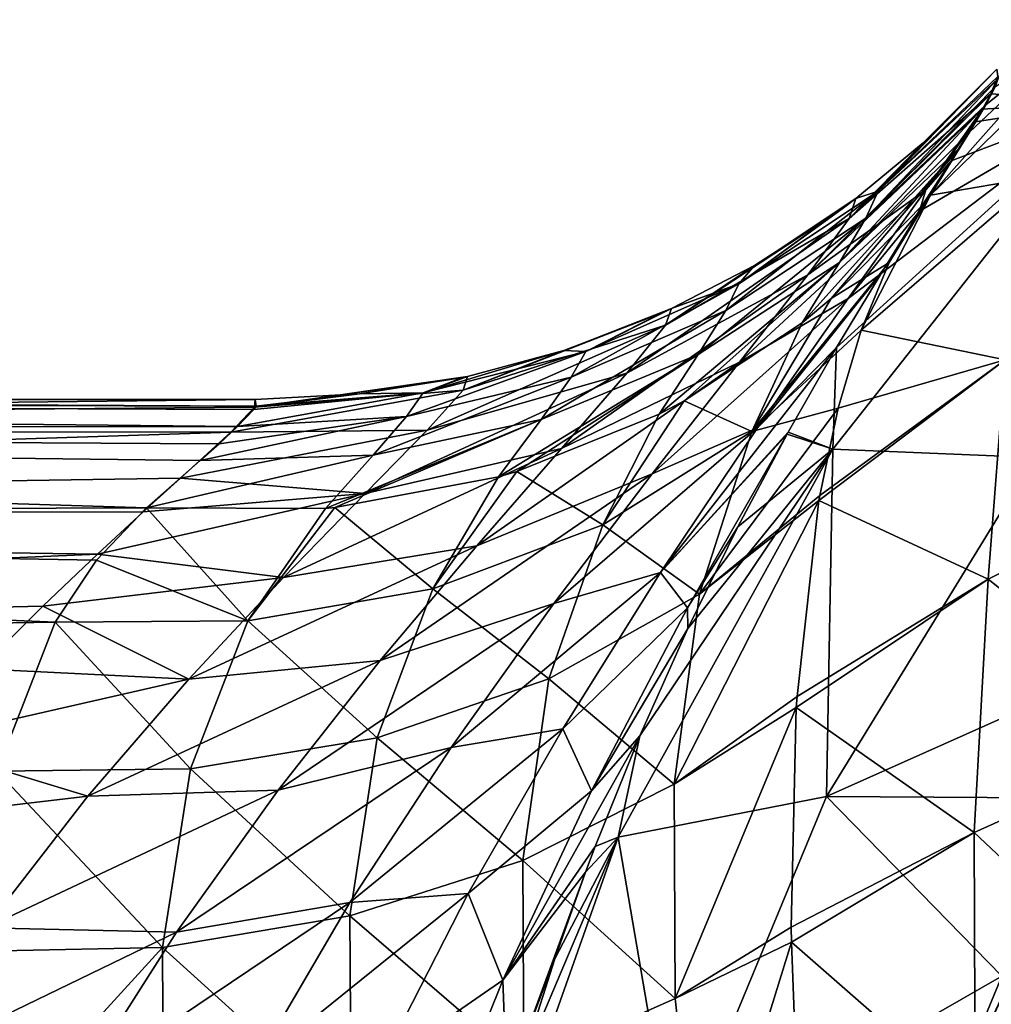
# Model space of a CAD drawing. Header units: metres. Extents: x -109 to 109, y -432 to 89.
# Tile 365 of 656: x -32 to -22, y 10 to 20. Entities that reach past the tile are written whole.
import ezdxf

# ---------------------------------------------------------------- set-up
doc = ezdxf.new("R2010")
doc.units = ezdxf.units.M
doc.layers.add('solid_506360_24502164', color=7, linetype='CONTINUOUS')

msp = doc.modelspace()

# ---------------------------------------------------------------- linework, layer by layer
at = {"layer": 'solid_506360_24502164'}
for points in [[(-20.400005, 19.924105, 40.275856), (-22.270973, 18.109768, 42.681847), (-20.799314, 19.766645, 42.368435)], [(-20.400005, 19.924105, 40.275856), (-21.143415, 18.304937, 37.845707), (-22.270973, 18.109768, 42.681847)], [(-20.799314, 19.766645, 42.368435), (-22.270973, 18.109768, 42.681847), (-21.866882, 18.762686, 45.788052)], [(-20.799314, 19.766645, 42.368435), (-21.866882, 18.762686, 45.788052), (-21.6994, 19.042843, 47.423752)], [(-20.799314, 19.766645, 42.368435), (-21.6994, 19.042843, 47.423752), (-21.604063, 19.229229, 48.912693)], [(-23.112823, 17.870939, 54.747505), (-21.573624, 19.337244, 53.853703), (-21.583735, 19.413635, 52.000072)], [(-23.112823, 17.870939, 54.747505), (-21.583735, 19.413635, 52.000072), (-22.346647, 18.65012, 52.000732)], [(-23.112823, 17.870939, 54.747505), (-21.64839, 19.157545, 55.732777), (-21.573624, 19.337244, 53.853703)], [(-22.811806, 18.151573, 50.031307), (-21.583735, 19.413635, 52.000072), (-21.57181, 19.31632, 49.884663)], [(-22.346647, 18.65012, 52.000732), (-21.583735, 19.413635, 52.000072), (-22.811806, 18.151573, 50.031307)], [(-21.573624, 19.337244, 53.853703), (-21.64839, 19.157545, 55.732777), (-20.441418, 19.077852, 75.761192)], [(-22.937737, 17.87413, 47.785316), (-21.57181, 19.31632, 49.884663), (-21.604063, 19.229229, 48.912693)], [(-22.937737, 17.87413, 47.785316), (-22.811806, 18.151573, 50.031307), (-21.57181, 19.31632, 49.884663)], [(-23.537191, 17.287531, 57.371769), (-21.733713, 18.999773, 56.856155), (-21.64839, 19.157545, 55.732777)], [(-23.112823, 17.870939, 54.747505), (-23.537191, 17.287531, 57.371769), (-21.64839, 19.157545, 55.732777)], [(-22.937737, 17.87413, 47.785316), (-21.604063, 19.229229, 48.912693), (-21.6994, 19.042843, 47.423752)], [(-21.64839, 19.157545, 55.732777), (-21.733713, 18.999773, 56.856155), (-20.441418, 19.077852, 75.761192)], [(-23.240793, 16.538284, 65.132698), (-23.281549, 15.485005, 75.761192), (-20.441418, 19.077852, 75.761192)], [(-21.197428, 15.400833, 99.505043), (-20.441418, 19.077852, 75.761192), (-23.281549, 15.485005, 75.761192)], [(-22.78208, 17.302511, 63.301277), (-23.240793, 16.538284, 65.132698), (-20.441418, 19.077852, 75.761192)], [(-23.209654, 17.415449, 45.602741), (-21.6994, 19.042843, 47.423752), (-21.866882, 18.762686, 45.788052)], [(-23.209654, 17.415449, 45.602741), (-22.937737, 17.87413, 47.785316), (-21.6994, 19.042843, 47.423752)], [(-22.383045, 17.945311, 61.426064), (-22.78208, 17.302511, 63.301277), (-20.441418, 19.077852, 75.761192)], [(-22.056072, 18.466591, 59.529049), (-22.383045, 17.945311, 61.426064), (-20.441418, 19.077852, 75.761192)], [(-21.809719, 18.869007, 57.627853), (-22.056072, 18.466591, 59.529049), (-20.441418, 19.077852, 75.761192)], [(-21.733713, 18.999773, 56.856155), (-21.809719, 18.869007, 57.627853), (-20.441418, 19.077852, 75.761192)], [(-23.537191, 17.287531, 57.371769), (-22.31818, 18.165375, 59.51408), (-21.733713, 18.999773, 56.856155)], [(-22.31818, 18.165375, 59.51408), (-21.809719, 18.869007, 57.627853), (-21.733713, 18.999773, 56.856155)], [(-22.31818, 18.165375, 59.51408), (-22.056072, 18.466591, 59.529049), (-21.809719, 18.869007, 57.627853)], [(-23.209654, 17.415449, 45.602741), (-21.866882, 18.762686, 45.788052), (-21.968189, 18.602371, 45.017769)], [(-22.270973, 18.109768, 42.681847), (-21.968189, 18.602371, 45.017769), (-21.866882, 18.762686, 45.788052)], [(-23.112823, 17.870939, 54.747505), (-22.346647, 18.65012, 52.000732), (-23.041773, 18.076777, 51.999378)], [(-23.041773, 18.076777, 51.999378), (-22.346647, 18.65012, 52.000732), (-22.811806, 18.151573, 50.031307)], [(-23.59874, 16.792875, 43.515587), (-21.968189, 18.602371, 45.017769), (-23.299, 17.042059, 43.335255)], [(-23.209654, 17.415449, 45.602741), (-21.968189, 18.602371, 45.017769), (-23.59874, 16.792875, 43.515587)], [(-23.299, 17.042059, 43.335255), (-21.968189, 18.602371, 45.017769), (-22.356354, 18.00532, 42.700874)], [(-22.270973, 18.109768, 42.681847), (-22.356354, 18.00532, 42.700874), (-21.968189, 18.602371, 45.017769)], [(-22.31818, 18.165375, 59.51408), (-22.383045, 17.945311, 61.426064), (-22.056072, 18.466591, 59.529049)], [(-21.143415, 18.304937, 37.845707), (-22.987701, 16.716484, 40.161915), (-22.270973, 18.109768, 42.681847)], [(-21.498222, 16.409876, 35.502449), (-22.987701, 16.716484, 40.161915), (-21.143415, 18.304937, 37.845707)], [(-24.386698, 16.920605, 48.144215), (-24.25226, 17.195263, 50.177052), (-22.811806, 18.151573, 50.031307)], [(-22.937737, 17.87413, 47.785316), (-24.386698, 16.920605, 48.144215), (-22.811806, 18.151573, 50.031307)], [(-23.041773, 18.076777, 51.999378), (-22.811806, 18.151573, 50.031307), (-24.25226, 17.195263, 50.177052)], [(-24.245373, 16.384968, 59.768047), (-23.12191, 17.042173, 61.882759), (-22.31818, 18.165375, 59.51408)], [(-23.537191, 17.287531, 57.371769), (-24.245373, 16.384968, 59.768047), (-22.31818, 18.165375, 59.51408)], [(-22.31818, 18.165375, 59.51408), (-23.12191, 17.042173, 61.882759), (-22.383045, 17.945311, 61.426064)], [(-25.008383, 16.766846, 54.424759), (-23.041773, 18.076777, 51.999378), (-23.185188, 17.970606, 51.999119)], [(-25.008383, 16.766846, 54.424759), (-23.112823, 17.870939, 54.747505), (-23.041773, 18.076777, 51.999378)], [(-23.185188, 17.970606, 51.999119), (-23.041773, 18.076777, 51.999378), (-24.25226, 17.195263, 50.177052)], [(-22.987701, 16.716484, 40.161915), (-22.698978, 17.415197, 41.399075), (-22.270973, 18.109768, 42.681847)], [(-22.698978, 17.415197, 41.399075), (-22.356354, 18.00532, 42.700874), (-22.270973, 18.109768, 42.681847)], [(-25.008383, 16.766846, 54.424759), (-23.185188, 17.970606, 51.999119), (-24.090614, 17.382338, 51.997368)], [(-24.090614, 17.382338, 51.997368), (-23.185188, 17.970606, 51.999119), (-24.25226, 17.195263, 50.177052)], [(-23.299, 17.042059, 43.335255), (-22.356354, 18.00532, 42.700874), (-22.698978, 17.415197, 41.399075)], [(-23.12191, 17.042173, 61.882759), (-22.78208, 17.302511, 63.301277), (-22.383045, 17.945311, 61.426064)], [(-25.407768, 16.270538, 56.759632), (-23.537191, 17.287531, 57.371769), (-23.112823, 17.870939, 54.747505)], [(-25.008383, 16.766846, 54.424759), (-25.407768, 16.270538, 56.759632), (-23.112823, 17.870939, 54.747505)], [(-24.670971, 16.465563, 46.172504), (-24.386698, 16.920605, 48.144215), (-22.937737, 17.87413, 47.785316)], [(-23.209654, 17.415449, 45.602741), (-24.670971, 16.465563, 46.172504), (-22.937737, 17.87413, 47.785316)], [(-23.209654, 17.415449, 45.602741), (-24.815287, 15.984777, 44.16721), (-25.075609, 15.847175, 44.292698)], [(-23.209654, 17.415449, 45.602741), (-25.075609, 15.847175, 44.292698), (-24.670971, 16.465563, 46.172504)], [(-23.209654, 17.415449, 45.602741), (-23.59874, 16.792875, 43.515587), (-24.815287, 15.984777, 44.16721)], [(-24.115921, 15.667999, 41.117771), (-22.698978, 17.415197, 41.399075), (-22.987701, 16.716484, 40.161915)], [(-23.299, 17.042059, 43.335255), (-22.698978, 17.415197, 41.399075), (-24.115921, 15.667999, 41.117771)], [(-25.008383, 16.766846, 54.424759), (-24.090614, 17.382338, 51.997368), (-24.947969, 16.939354, 51.995617)], [(-24.947969, 16.939354, 51.995617), (-24.090614, 17.382338, 51.997368), (-24.25226, 17.195263, 50.177052)], [(-24.059021, 15.705663, 63.94997), (-23.240793, 16.538284, 65.132698), (-22.78208, 17.302511, 63.301277)], [(-23.12191, 17.042173, 61.882759), (-24.059021, 15.705663, 63.94997), (-22.78208, 17.302511, 63.301277)], [(-26.085331, 15.493772, 58.917599), (-24.245373, 16.384968, 59.768047), (-23.537191, 17.287531, 57.371769)], [(-25.407768, 16.270538, 56.759632), (-26.085331, 15.493772, 58.917599), (-23.537191, 17.287531, 57.371769)], [(-25.985039, 16.230577, 48.470806), (-25.83428, 16.49399, 50.303982), (-24.25226, 17.195263, 50.177052)], [(-24.386698, 16.920605, 48.144215), (-25.985039, 16.230577, 48.470806), (-24.25226, 17.195263, 50.177052)], [(-24.947969, 16.939354, 51.995617), (-24.25226, 17.195263, 50.177052), (-25.83428, 16.49399, 50.303982)], [(-25.148439, 15.232896, 61.88924), (-24.059021, 15.705663, 63.94997), (-23.12191, 17.042173, 61.882759)], [(-24.245373, 16.384968, 59.768047), (-25.148439, 15.232896, 61.88924), (-23.12191, 17.042173, 61.882759)], [(-23.59874, 16.792875, 43.515587), (-23.299, 17.042059, 43.335255), (-24.115921, 15.667999, 41.117771)], [(-27.101166, 16.09589, 54.133038), (-24.947969, 16.939354, 51.995617), (-25.052986, 16.89189, 51.995396)], [(-27.101166, 16.09589, 54.133038), (-25.008383, 16.766846, 54.424759), (-24.947969, 16.939354, 51.995617)], [(-27.101166, 16.09589, 54.133038), (-25.052986, 16.89189, 51.995396), (-26.061869, 16.504681, 51.993179)], [(-26.295656, 15.794147, 46.693993), (-25.985039, 16.230577, 48.470806), (-24.386698, 16.920605, 48.144215)], [(-24.670971, 16.465563, 46.172504), (-26.295656, 15.794147, 46.693993), (-24.386698, 16.920605, 48.144215)], [(-26.061869, 16.504681, 51.993179), (-25.052986, 16.89189, 51.995396), (-25.83428, 16.49399, 50.303982)], [(-25.052986, 16.89189, 51.995396), (-24.947969, 16.939354, 51.995617), (-25.83428, 16.49399, 50.303982)], [(-23.59874, 16.792875, 43.515587), (-24.115921, 15.667999, 41.117771), (-24.815287, 15.984777, 44.16721)], [(-27.471203, 15.683917, 56.211788), (-25.407768, 16.270538, 56.759632), (-25.008383, 16.766846, 54.424759)], [(-27.101166, 16.09589, 54.133038), (-27.471203, 15.683917, 56.211788), (-25.008383, 16.766846, 54.424759)], [(-24.115921, 15.667999, 41.117771), (-22.987701, 16.716484, 40.161915), (-23.225882, 15.910861, 38.989666)], [(-21.498222, 16.409876, 35.502449), (-23.225882, 15.910861, 38.989666), (-22.987701, 16.716484, 40.161915)], [(-27.685493, 15.824455, 48.755432), (-27.51297, 16.067656, 50.408497), (-25.83428, 16.49399, 50.303982)], [(-25.985039, 16.230577, 48.470806), (-27.685493, 15.824455, 48.755432), (-25.83428, 16.49399, 50.303982)], [(-26.061869, 16.504681, 51.993179), (-25.83428, 16.49399, 50.303982), (-27.51297, 16.067656, 50.408497)], [(-27.054541, 16.236168, 51.990814), (-26.061869, 16.504681, 51.993179), (-27.51297, 16.067656, 50.408497)], [(-27.101166, 16.09589, 54.133038), (-26.061869, 16.504681, 51.993179), (-27.054541, 16.236168, 51.990814)], [(-25.060297, 14.210623, 65.724892), (-23.740728, 15.660703, 66.891762), (-23.240793, 16.538284, 65.132698)], [(-24.059021, 15.705663, 63.94997), (-25.060297, 14.210623, 65.724892), (-23.240793, 16.538284, 65.132698)], [(-23.240793, 16.538284, 65.132698), (-23.740728, 15.660703, 66.891762), (-23.281549, 15.485005, 75.761192)], [(-26.961021, 14.488863, 60.858841), (-25.148439, 15.232896, 61.88924), (-24.245373, 16.384968, 59.768047)], [(-26.085331, 15.493772, 58.917599), (-26.961021, 14.488863, 60.858841), (-24.245373, 16.384968, 59.768047)], [(-24.670971, 16.465563, 46.172504), (-26.546877, 15.2558, 44.928322), (-26.73624, 15.200217, 45.002022)], [(-24.670971, 16.465563, 46.172504), (-26.73624, 15.200217, 45.002022), (-26.295656, 15.794147, 46.693993)], [(-24.670971, 16.465563, 46.172504), (-25.075609, 15.847175, 44.292698), (-26.546877, 15.2558, 44.928322)], [(-21.498222, 16.409876, 35.502449), (-23.423512, 14.954641, 37.838078), (-23.414606, 15.006668, 37.895382)], [(-21.674818, 14.144426, 33.548691), (-23.423512, 14.954641, 37.838078), (-21.498222, 16.409876, 35.502449)], [(-21.498222, 16.409876, 35.502449), (-23.414606, 15.006668, 37.895382), (-23.225882, 15.910861, 38.989666)], [(-19.360182, 15.290982, 31.337278), (-21.674818, 14.144426, 33.548691), (-21.498222, 16.409876, 35.502449)], [(-27.105785, 16.225149, 51.990688), (-29.255821, 15.919994, 53.598057), (-27.054541, 16.236168, 51.990814)], [(-27.101166, 16.09589, 54.133038), (-27.054541, 16.236168, 51.990814), (-29.255821, 15.919994, 53.598057)], [(-28.17231, 16.056425, 51.986355), (-29.255821, 15.919994, 53.598057), (-27.105785, 16.225149, 51.990688)], [(-28.17231, 16.056425, 51.986355), (-27.105785, 16.225149, 51.990688), (-27.51297, 16.067656, 50.408497)], [(-28.113615, 15.027377, 58.167587), (-26.085331, 15.493772, 58.917599), (-25.407768, 16.270538, 56.759632)], [(-27.471203, 15.683917, 56.211788), (-28.113615, 15.027377, 58.167587), (-25.407768, 16.270538, 56.759632)], [(-28.032221, 15.42248, 47.150677), (-27.685493, 15.824455, 48.755432), (-25.985039, 16.230577, 48.470806)], [(-26.295656, 15.794147, 46.693993), (-28.032221, 15.42248, 47.150677), (-25.985039, 16.230577, 48.470806)], [(-27.105785, 16.225149, 51.990688), (-27.054541, 16.236168, 51.990814), (-27.51297, 16.067656, 50.408497)], [(-27.101166, 16.09589, 54.133038), (-29.255821, 15.919994, 53.598057), (-29.501373, 15.662949, 55.266808)], [(-27.101166, 16.09589, 54.133038), (-29.501373, 15.662949, 55.266808), (-27.471203, 15.683917, 56.211788)], [(-29.433241, 15.718687, 49.012882), (-56.5, 15.692564, 48.878555), (-56.5, 16, 52)], [(-29.240158, 15.929276, 50.497284), (-56.5, 16, 52), (-42.874908, 16, 52)], [(-29.265688, 15.894445, 50.165169), (-29.433241, 15.718687, 49.012882), (-56.5, 16, 52)], [(-29.240158, 15.929276, 50.497284), (-29.265688, 15.894445, 50.165169), (-56.5, 16, 52)], [(-29.249695, 16, 52), (-42.874908, 16, 52), (-56.5, 15.692564, 55.121445)], [(-29.255821, 15.919994, 53.598057), (-29.249695, 16, 52), (-56.5, 15.692564, 55.121445)], [(-29.240158, 15.929276, 50.497284), (-42.874908, 16, 52), (-29.249695, 16, 52)], [(-27.51297, 16.067656, 50.408497), (-29.433241, 15.718687, 49.012882), (-29.265688, 15.894445, 50.165169)], [(-27.685493, 15.824455, 48.755432), (-29.433241, 15.718687, 49.012882), (-27.51297, 16.067656, 50.408497)], [(-27.51297, 16.067656, 50.408497), (-29.265688, 15.894445, 50.165169), (-29.240158, 15.929276, 50.497284)], [(-28.17231, 16.056425, 51.986355), (-29.249695, 16, 52), (-29.255821, 15.919994, 53.598057)], [(-28.17231, 16.056425, 51.986355), (-29.240158, 15.929276, 50.497284), (-29.249695, 16, 52)], [(-28.17231, 16.056425, 51.986355), (-27.51297, 16.067656, 50.408497), (-29.240158, 15.929276, 50.497284)], [(-25.075609, 15.847175, 44.292698), (-24.815287, 15.984777, 44.16721), (-25.656265, 14.703233, 42.015366)], [(-24.115921, 15.667999, 41.117771), (-25.656265, 14.703233, 42.015366), (-24.815287, 15.984777, 44.16721)], [(-29.501373, 15.662949, 55.266808), (-29.255821, 15.919994, 53.598057), (-56.5, 15.692564, 55.121445)], [(-24.657715, 13.986676, 39.068787), (-23.225882, 15.910861, 38.989666), (-23.414606, 15.006668, 37.895382)], [(-24.115921, 15.667999, 41.117771), (-23.225882, 15.910861, 38.989666), (-24.657715, 13.986676, 39.068787)], [(-27.685493, 15.824455, 48.755432), (-29.817999, 15.369106, 47.551338), (-29.623196, 15.542693, 48.202015)], [(-28.032221, 15.42248, 47.150677), (-29.817999, 15.369106, 47.551338), (-27.685493, 15.824455, 48.755432)], [(-27.685493, 15.824455, 48.755432), (-29.623196, 15.542693, 48.202015), (-29.433241, 15.718687, 49.012882)], [(-26.295656, 15.794147, 46.693993), (-28.426701, 14.883362, 45.589108), (-28.523035, 14.874441, 45.618958)], [(-26.295656, 15.794147, 46.693993), (-28.523035, 14.874441, 45.618958), (-28.032221, 15.42248, 47.150677)], [(-26.295656, 15.794147, 46.693993), (-26.73624, 15.200217, 45.002022), (-28.426701, 14.883362, 45.589108)], [(-25.075609, 15.847175, 44.292698), (-25.656265, 14.703233, 42.015366), (-26.546877, 15.2558, 44.928322)], [(-29.433241, 15.718687, 49.012882), (-29.623196, 15.542693, 48.202015), (-56.5, 15.692564, 48.878555)], [(-29.501373, 15.662949, 55.266808), (-56.5, 15.692564, 55.121445), (-56.5, 14.782072, 58.122936)], [(-30.374023, 14.881201, 46.122086), (-56.5, 14.782072, 45.877064), (-56.5, 15.692564, 48.878555)], [(-29.817999, 15.369106, 47.551338), (-30.374023, 14.881201, 46.122086), (-56.5, 15.692564, 48.878555)], [(-29.623196, 15.542693, 48.202015), (-29.817999, 15.369106, 47.551338), (-56.5, 15.692564, 48.878555)], [(-27.471203, 15.683917, 56.211788), (-29.501373, 15.662949, 55.266808), (-30.023554, 15.185182, 57.040859)], [(-27.471203, 15.683917, 56.211788), (-30.023554, 15.185182, 57.040859), (-28.113615, 15.027377, 58.167587)], [(-26.163931, 13.890743, 63.730927), (-25.060297, 14.210623, 65.724892), (-24.059021, 15.705663, 63.94997)], [(-25.148439, 15.232896, 61.88924), (-26.163931, 13.890743, 63.730927), (-24.059021, 15.705663, 63.94997)], [(-30.023554, 15.185182, 57.040859), (-29.501373, 15.662949, 55.266808), (-56.5, 14.782072, 58.122936)], [(-24.115921, 15.667999, 41.117771), (-24.657715, 13.986676, 39.068787), (-25.656265, 14.703233, 42.015366)], [(-25.060297, 14.210623, 65.724892), (-23.751526, 15.641141, 66.927681), (-23.740728, 15.660703, 66.891762)], [(-25.060297, 14.210623, 65.724892), (-24.782528, 13.846021, 68.618896), (-23.751526, 15.641141, 66.927681)], [(-24.782528, 13.846021, 68.618896), (-24.260559, 14.684761, 68.544083), (-23.751526, 15.641141, 66.927681)], [(-23.751526, 15.641141, 66.927681), (-24.260559, 14.684761, 68.544083), (-23.281549, 15.485005, 75.761192)], [(-23.740728, 15.660703, 66.891762), (-23.751526, 15.641141, 66.927681), (-23.281549, 15.485005, 75.761192)], [(-28.95825, 14.159787, 59.968178), (-26.961021, 14.488863, 60.858841), (-26.085331, 15.493772, 58.917599)], [(-28.113615, 15.027377, 58.167587), (-28.95825, 14.159787, 59.968178), (-26.085331, 15.493772, 58.917599)], [(-25.274288, 12.52424, 71.432198), (-25.497076, 11.476721, 75.761192), (-23.281549, 15.485005, 75.761192)], [(-23.345673, 11.895215, 99.505043), (-23.281549, 15.485005, 75.761192), (-25.497076, 11.476721, 75.761192)], [(-24.777704, 13.632344, 70.063072), (-25.274288, 12.52424, 71.432198), (-23.281549, 15.485005, 75.761192)], [(-24.260559, 14.684761, 68.544083), (-24.777704, 13.632344, 70.063072), (-23.281549, 15.485005, 75.761192)], [(-23.345673, 11.895215, 99.505043), (-21.197428, 15.400833, 99.505043), (-23.281549, 15.485005, 75.761192)], [(-28.032221, 15.42248, 47.150677), (-30.374023, 14.881201, 46.122086), (-29.817999, 15.369106, 47.551338)], [(-28.032221, 15.42248, 47.150677), (-28.523035, 14.874441, 45.618958), (-30.374023, 14.881201, 46.122086)], [(-19.462547, 13.627836, 123.140602), (-21.197428, 15.400833, 99.505043), (-23.345673, 11.895215, 99.505043)], [(-19.630556, 12.510758, 30.092285), (-21.674818, 14.144426, 33.548691), (-19.360182, 15.290982, 31.337278)], [(-30.40663, 14.838531, 57.984814), (-30.023554, 15.185182, 57.040859), (-56.5, 14.782072, 58.122936)], [(-28.113615, 15.027377, 58.167587), (-30.023554, 15.185182, 57.040859), (-30.40663, 14.838531, 57.984814)], [(-26.73624, 15.200217, 45.002022), (-27.415331, 14.04267, 42.775928), (-28.426701, 14.883362, 45.589108)], [(-27.958099, 13.300612, 62.576096), (-26.163931, 13.890743, 63.730927), (-25.148439, 15.232896, 61.88924)], [(-26.961021, 14.488863, 60.858841), (-27.958099, 13.300612, 62.576096), (-25.148439, 15.232896, 61.88924)], [(-26.73624, 15.200217, 45.002022), (-26.546877, 15.2558, 44.928322), (-27.415331, 14.04267, 42.775928)], [(-25.656265, 14.703233, 42.015366), (-27.415331, 14.04267, 42.775928), (-26.546877, 15.2558, 44.928322)], [(-28.113615, 15.027377, 58.167587), (-30.40663, 14.838531, 57.984814), (-30.880386, 14.402479, 58.969116)], [(-28.113615, 15.027377, 58.167587), (-30.880386, 14.402479, 58.969116), (-28.95825, 14.159787, 59.968178)], [(-24.657715, 13.986676, 39.068787), (-23.414606, 15.006668, 37.895382), (-23.423512, 14.954641, 37.838078)], [(-30.374023, 14.881201, 46.122086), (-30.889248, 14.338416, 44.900013), (-56.5, 14.782072, 45.877064)], [(-29.324984, 13.711898, 43.369995), (-30.889248, 14.338416, 44.900013), (-30.374023, 14.881201, 46.122086)], [(-28.523035, 14.874441, 45.618958), (-29.324984, 13.711898, 43.369995), (-30.374023, 14.881201, 46.122086)], [(-28.523035, 14.874441, 45.618958), (-28.426701, 14.883362, 45.589108), (-29.324984, 13.711898, 43.369995)], [(-27.415331, 14.04267, 42.775928), (-29.324984, 13.711898, 43.369995), (-28.426701, 14.883362, 45.589108)], [(-24.921329, 12.023374, 37.242962), (-23.423512, 14.954641, 37.838078), (-23.650377, 12.931429, 35.970619)], [(-24.657715, 13.986676, 39.068787), (-23.423512, 14.954641, 37.838078), (-24.921329, 12.023374, 37.242962)], [(-21.674818, 14.144426, 33.548691), (-23.650377, 12.931429, 35.970619), (-23.423512, 14.954641, 37.838078)], [(-30.880386, 14.402479, 58.969116), (-30.40663, 14.838531, 57.984814), (-56.5, 14.782072, 58.122936)], [(-30.880386, 14.402479, 58.969116), (-56.5, 14.782072, 58.122936), (-56.5, 13.303514, 60.889122)], [(-31.316423, 13.699599, 43.734348), (-56.5, 13.303514, 43.110878), (-56.5, 14.782072, 45.877064)], [(-30.889248, 14.338416, 44.900013), (-31.316423, 13.699599, 43.734348), (-56.5, 14.782072, 45.877064)], [(-25.656265, 14.703233, 42.015366), (-26.213865, 13.111127, 40.028431), (-27.415331, 14.04267, 42.775928)], [(-24.657715, 13.986676, 39.068787), (-26.213865, 13.111127, 40.028431), (-25.656265, 14.703233, 42.015366)], [(-24.782528, 13.846021, 68.618896), (-24.777704, 13.632344, 70.063072), (-24.260559, 14.684761, 68.544083)], [(-29.934689, 13.11001, 61.602791), (-27.958099, 13.300612, 62.576096), (-26.961021, 14.488863, 60.858841)], [(-28.95825, 14.159787, 59.968178), (-29.934689, 13.11001, 61.602791), (-26.961021, 14.488863, 60.858841)], [(-31.446407, 13.864092, 59.986675), (-30.880386, 14.402479, 58.969116), (-56.5, 13.303514, 60.889122)], [(-28.95825, 14.159787, 59.968178), (-30.880386, 14.402479, 58.969116), (-31.446407, 13.864092, 59.986675)], [(-29.324984, 13.711898, 43.369995), (-31.316423, 13.699599, 43.734348), (-30.889248, 14.338416, 44.900013)], [(-28.95825, 14.159787, 59.968178), (-31.446407, 13.864092, 59.986675), (-29.934689, 13.11001, 61.602791)], [(-27.223978, 12.402686, 65.306396), (-26.071718, 12.596848, 67.227501), (-25.060297, 14.210623, 65.724892)], [(-26.163931, 13.890743, 63.730927), (-27.223978, 12.402686, 65.306396), (-25.060297, 14.210623, 65.724892)], [(-25.060297, 14.210623, 65.724892), (-26.071718, 12.596848, 67.227501), (-24.782528, 13.846021, 68.618896)], [(-21.674818, 14.144426, 33.548691), (-23.657486, 12.817725, 35.883278), (-23.650377, 12.931429, 35.970619)], [(-21.819914, 11.525928, 32.17593), (-23.657486, 12.817725, 35.883278), (-21.674818, 14.144426, 33.548691)], [(-19.630556, 12.510758, 30.092285), (-21.819914, 11.525928, 32.17593), (-21.674818, 14.144426, 33.548691)], [(-27.415331, 14.04267, 42.775928), (-27.990978, 12.502466, 40.790337), (-29.324984, 13.711898, 43.369995)], [(-26.213865, 13.111127, 40.028431), (-27.990978, 12.502466, 40.790337), (-27.415331, 14.04267, 42.775928)], [(-24.657715, 13.986676, 39.068787), (-24.921329, 12.023374, 37.242962), (-26.213865, 13.111127, 40.028431)], [(-32.096489, 13.2148, 61.020481), (-31.446407, 13.864092, 59.986675), (-56.5, 13.303514, 60.889122)], [(-29.934689, 13.11001, 61.602791), (-31.446407, 13.864092, 59.986675), (-32.096489, 13.2148, 61.020481)], [(-29.011074, 11.962076, 64.075768), (-27.223978, 12.402686, 65.306396), (-26.163931, 13.890743, 63.730927)], [(-27.958099, 13.300612, 62.576096), (-29.011074, 11.962076, 64.075768), (-26.163931, 13.890743, 63.730927)], [(-26.071718, 12.596848, 67.227501), (-25.775856, 11.954913, 70.016022), (-24.782528, 13.846021, 68.618896)], [(-24.782528, 13.846021, 68.618896), (-25.775856, 11.954913, 70.016022), (-24.777704, 13.632344, 70.063072)], [(-31.316423, 13.699599, 43.734348), (-31.921665, 12.157231, 41.597992), (-56.5, 13.303514, 43.110878)], [(-29.920227, 12.184271, 41.324986), (-31.921665, 12.157231, 41.597992), (-31.316423, 13.699599, 43.734348)], [(-29.324984, 13.711898, 43.369995), (-29.920227, 12.184271, 41.324986), (-31.316423, 13.699599, 43.734348)], [(-27.990978, 12.502466, 40.790337), (-29.920227, 12.184271, 41.324986), (-29.324984, 13.711898, 43.369995)], [(-25.775856, 11.954913, 70.016022), (-25.274288, 12.52424, 71.432198), (-24.777704, 13.632344, 70.063072)], [(-20.576231, 11.879704, 123.140602), (-19.462547, 13.627836, 123.140602), (-23.345673, 11.895215, 99.505043)], [(-30.980019, 11.898944, 63.069851), (-29.011074, 11.962076, 64.075768), (-27.958099, 13.300612, 62.576096)], [(-29.934689, 13.11001, 61.602791), (-30.980019, 11.898944, 63.069851), (-27.958099, 13.300612, 62.576096)], [(-29.934689, 13.11001, 61.602791), (-32.096489, 13.2148, 61.020481), (-32.810417, 12.454594, 62.044056)], [(-29.934689, 13.11001, 61.602791), (-32.810417, 12.454594, 62.044056), (-30.980019, 11.898944, 63.069851)], [(-26.213865, 13.111127, 40.028431), (-26.485027, 11.23533, 38.264217), (-27.990978, 12.502466, 40.790337)], [(-24.921329, 12.023374, 37.242962), (-26.485027, 11.23533, 38.264217), (-26.213865, 13.111127, 40.028431)], [(-24.921329, 12.023374, 37.242962), (-23.650377, 12.931429, 35.970619), (-23.657486, 12.817725, 35.883278)], [(-24.921329, 12.023374, 37.242962), (-23.657486, 12.817725, 35.883278), (-24.910366, 9.811084, 35.687668)], [(-24.910366, 9.811084, 35.687668), (-23.657486, 12.817725, 35.883278), (-23.710371, 10.545987, 34.439693)], [(-21.819914, 11.525928, 32.17593), (-23.710371, 10.545987, 34.439693), (-23.657486, 12.817725, 35.883278)], [(-28.272165, 10.80053, 66.63343), (-27.048622, 10.894711, 68.477615), (-26.071718, 12.596848, 67.227501)], [(-27.223978, 12.402686, 65.306396), (-28.272165, 10.80053, 66.63343), (-26.071718, 12.596848, 67.227501)], [(-26.071718, 12.596848, 67.227501), (-27.048622, 10.894711, 68.477615), (-25.775856, 11.954913, 70.016022)], [(-26.69145, 9.997723, 71.141975), (-25.736109, 11.381816, 72.643921), (-25.274288, 12.52424, 71.432198)], [(-25.775856, 11.954913, 70.016022), (-26.69145, 9.997723, 71.141975), (-25.274288, 12.52424, 71.432198)], [(-25.274288, 12.52424, 71.432198), (-25.736109, 11.381816, 72.643921), (-25.497076, 11.476721, 75.761192)], [(-30.980019, 11.898944, 63.069851), (-32.810417, 12.454594, 62.044056), (-33.553623, 11.598214, 63.021862)], [(-27.990978, 12.502466, 40.790337), (-28.270761, 10.66516, 39.035694), (-29.920227, 12.184271, 41.324986)], [(-26.485027, 11.23533, 38.264217), (-28.270761, 10.66516, 39.035694), (-27.990978, 12.502466, 40.790337)], [(-19.741159, 9.573007, 29.310667), (-21.819914, 11.525928, 32.17593), (-19.630556, 12.510758, 30.092285)], [(-30.063818, 10.49668, 65.367516), (-28.272165, 10.80053, 66.63343), (-27.223978, 12.402686, 65.306396)], [(-29.011074, 11.962076, 64.075768), (-30.063818, 10.49668, 65.367516), (-27.223978, 12.402686, 65.306396)], [(-30.209366, 10.33495, 39.527515), (-32.214931, 10.295111, 39.752113), (-31.921665, 12.157231, 41.597992)], [(-29.920227, 12.184271, 41.324986), (-30.209366, 10.33495, 39.527515), (-31.921665, 12.157231, 41.597992)], [(-28.270761, 10.66516, 39.035694), (-30.209366, 10.33495, 39.527515), (-29.920227, 12.184271, 41.324986)], [(-24.921329, 12.023374, 37.242962), (-24.910366, 9.811084, 35.687668), (-26.485027, 11.23533, 38.264217)], [(-32.038338, 10.540816, 64.369614), (-30.063818, 10.49668, 65.367516), (-29.011074, 11.962076, 64.075768)], [(-30.980019, 11.898944, 63.069851), (-32.038338, 10.540816, 64.369614), (-29.011074, 11.962076, 64.075768)], [(-27.048622, 10.894711, 68.477615), (-26.69145, 9.997723, 71.141975), (-25.775856, 11.954913, 70.016022)], [(-30.980019, 11.898944, 63.069851), (-33.553623, 11.598214, 63.021862), (-32.038338, 10.540816, 64.369614)], [(-24.919071, 8.096697, 99.505043), (-23.345673, 11.895215, 99.505043), (-25.497076, 11.476721, 75.761192)], [(-21.533318, 10.041159, 123.140602), (-23.345673, 11.895215, 99.505043), (-24.919071, 8.096697, 99.505043)], [(-21.533318, 10.041159, 123.140602), (-20.576231, 11.879704, 123.140602), (-23.345673, 11.895215, 99.505043)], [(-20.57411, 11.87814, 123.161255), (-21.533318, 10.041159, 123.140602), (-22.326523, 8.126195, 123.140602)], [(-22.324139, 8.125088, 123.161255), (-20.57411, 11.87814, 123.161255), (-22.326523, 8.126195, 123.140602)], [(-22.323967, 8.125516, 127), (-20.57411, 11.87814, 123.161255), (-22.324139, 8.125088, 123.161255)], [(-20.573956, 11.878408, 127), (-20.57411, 11.87814, 123.161255), (-22.323967, 8.125516, 127)], [(-20.573956, 11.878408, 127), (-22.323967, 8.125516, 127), (-20.573956, -11.878408, 127)], [(-21.819914, 11.525928, 32.17593), (-23.708717, 10.390045, 34.359303), (-23.710371, 10.545987, 34.439693)], [(-21.807997, 8.731244, 31.266273), (-23.708717, 10.390045, 34.359303), (-21.819914, 11.525928, 32.17593)], [(-19.741159, 9.573007, 29.310667), (-21.807997, 8.731244, 31.266273), (-21.819914, 11.525928, 32.17593)], [(-26.526611, 9.052486, 74.609688), (-27.027811, 7.154533, 75.799042), (-25.497076, 11.476721, 75.761192)], [(-24.919071, 8.096697, 99.505043), (-25.497076, 11.476721, 75.761192), (-27.027811, 7.154533, 75.799042)], [(-26.154995, 10.220593, 73.70076), (-26.526611, 9.052486, 74.609688), (-25.497076, 11.476721, 75.761192)], [(-25.836416, 11.116023, 72.900497), (-26.154995, 10.220593, 73.70076), (-25.497076, 11.476721, 75.761192)], [(-25.736109, 11.381816, 72.643921), (-25.836416, 11.116023, 72.900497), (-25.497076, 11.476721, 75.761192)], [(-26.69145, 9.997723, 71.141975), (-25.836416, 11.116023, 72.900497), (-25.736109, 11.381816, 72.643921)], [(-26.485027, 11.23533, 38.264217), (-26.473799, 9.112618, 36.772537), (-28.270761, 10.66516, 39.035694)], [(-24.910366, 9.811084, 35.687668), (-26.473799, 9.112618, 36.772537), (-26.485027, 11.23533, 38.264217)], [(-26.69145, 9.997723, 71.141975), (-26.649195, 8.902575, 73.885254), (-25.836416, 11.116023, 72.900497)], [(-26.649195, 8.902575, 73.885254), (-26.154995, 10.220593, 73.70076), (-25.836416, 11.116023, 72.900497)], [(-29.261036, 9.108799, 67.72702), (-27.952423, 9.128624, 69.493195), (-27.048622, 10.894711, 68.477615)], [(-28.272165, 10.80053, 66.63343), (-29.261036, 9.108799, 67.72702), (-27.048622, 10.894711, 68.477615)], [(-27.048622, 10.894711, 68.477615), (-27.952423, 9.128624, 69.493195), (-26.69145, 9.997723, 71.141975)], [(-31.067457, 8.92214, 66.458115), (-29.261036, 9.108799, 67.72702), (-28.272165, 10.80053, 66.63343)], [(-30.063818, 10.49668, 65.367516), (-31.067457, 8.92214, 66.458115), (-28.272165, 10.80053, 66.63343)], [(-28.270761, 10.66516, 39.035694), (-28.259232, 8.573853, 37.566944), (-30.209366, 10.33495, 39.527515)], [(-26.473799, 9.112618, 36.772537), (-28.259232, 8.573853, 37.566944), (-28.270761, 10.66516, 39.035694)], [(-32.038338, 10.540816, 64.369614), (-33.059101, 9.045817, 65.49926), (-30.063818, 10.49668, 65.367516)], [(-33.059101, 9.045817, 65.49926), (-31.067457, 8.92214, 66.458115), (-30.063818, 10.49668, 65.367516)], [(-24.910366, 9.811084, 35.687668), (-23.710371, 10.545987, 34.439693), (-23.708717, 10.390045, 34.359303)], [(-24.910366, 9.811084, 35.687668), (-23.708717, 10.390045, 34.359303), (-24.636467, 7.387094, 34.44297)], [(-24.636467, 7.387094, 34.44297), (-23.708717, 10.390045, 34.359303), (-23.613268, 7.905338, 33.349827)], [(-21.807997, 8.731244, 31.266273), (-23.613268, 7.905338, 33.349827), (-23.708717, 10.390045, 34.359303)], [(-30.209366, 10.33495, 39.527515), (-32.211559, 8.143926, 38.227692), (-32.214931, 10.295111, 39.752113)], [(-30.209366, 10.33495, 39.527515), (-30.197508, 8.215653, 38.040115), (-32.211559, 8.143926, 38.227692)], [(-28.259232, 8.573853, 37.566944), (-30.197508, 8.215653, 38.040115), (-30.209366, 10.33495, 39.527515)], [(-26.649195, 8.902575, 73.885254), (-26.526611, 9.052486, 74.609688), (-26.154995, 10.220593, 73.70076)], [(-27.952423, 9.128624, 69.493195), (-27.494959, 8.001217, 72.016701), (-26.69145, 9.997723, 71.141975)], [(-26.69145, 9.997723, 71.141975), (-27.494959, 8.001217, 72.016701), (-26.649195, 8.902575, 73.885254)], [(-22.326523, 8.126195, 123.140602), (-21.533318, 10.041159, 123.140602), (-24.919071, 8.096697, 99.505043)], [(-24.910366, 9.811084, 35.687668), (-24.636467, 7.387094, 34.44297), (-26.473799, 9.112618, 36.772537)]]:
    msp.add_3dface(points, dxfattribs=at)

doc.saveas('drawing.dxf')
